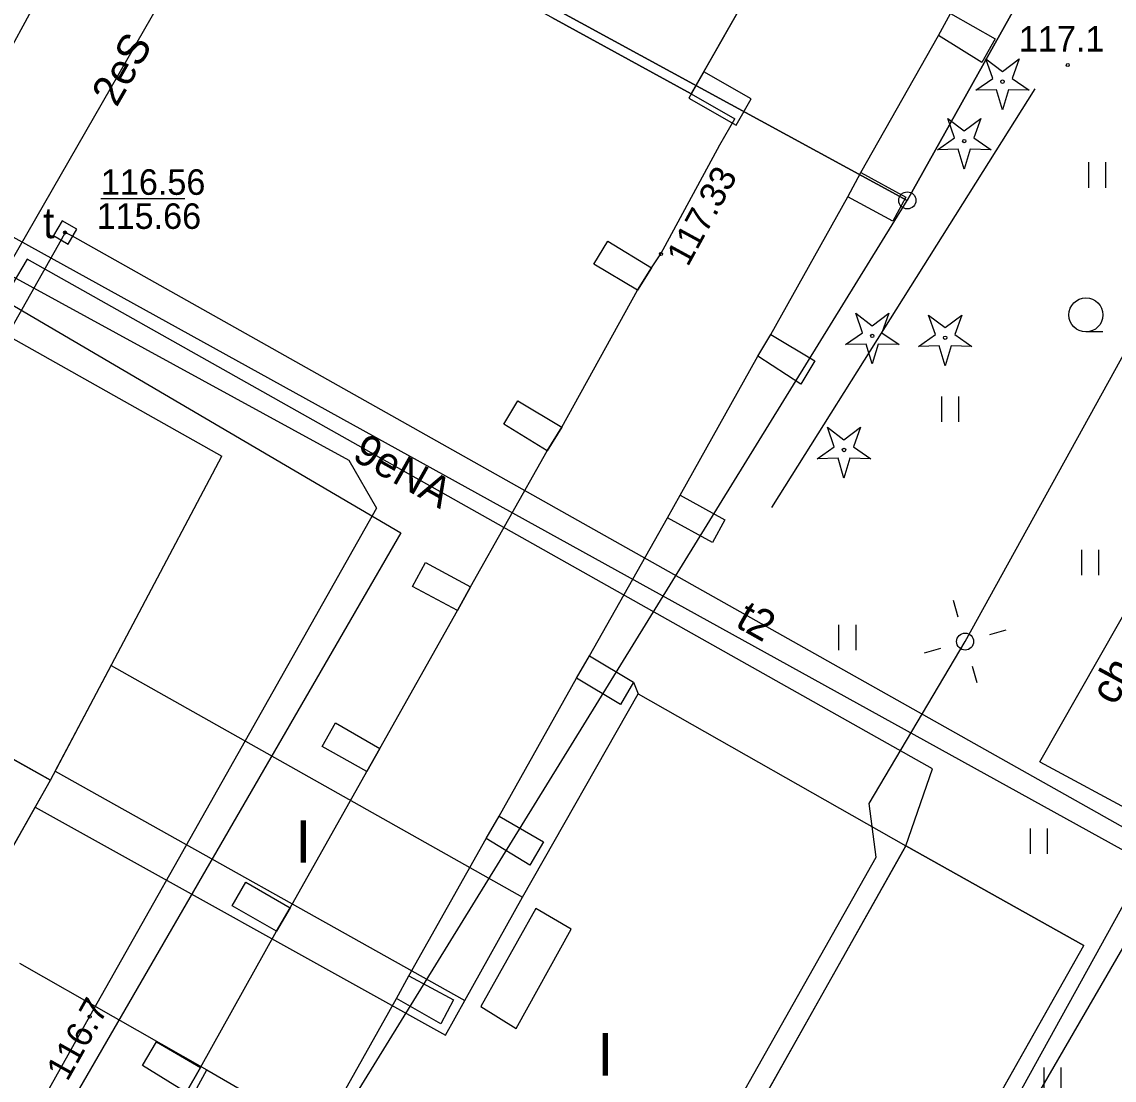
# Model space of a CAD drawing. Extents: x 6434771 to 6436222, y 5663454 to 5664782.
# Drawn here: x 6435515.76 to 6435547.81, y 5664007.55 to 5664038.62 of the extents above; entities that cross this region are included whole.
import ezdxf

# ---------------------------------------------------------------- set-up
doc = ezdxf.new("R2010")
doc.units = 0
for name, color, linetype in [('Warstwa 1', 7, 'Continuous'), ('Warstwa 10', 7, 'Continuous'), ('Warstwa 11', 7, 'Continuous'), ('Warstwa 12', 7, 'Continuous'), ('Warstwa 13', 7, 'Continuous'), ('Warstwa 14', 7, 'Continuous'), ('Warstwa 2', 7, 'Continuous'), ('Warstwa 25', 7, 'Continuous'), ('Warstwa 30', 7, 'Continuous'), ('Warstwa 36', 7, 'Continuous'), ('Warstwa 4', 7, 'Continuous'), ('Warstwa 40', 7, 'Continuous'), ('Warstwa 5', 7, 'Continuous'), ('Warstwa 6', 7, 'Continuous'), ('Warstwa 7', 7, 'Continuous'), ('Warstwa 9', 7, 'Continuous')]:
    doc.layers.add(name, color=color, linetype=linetype)

msp = doc.modelspace()

# ---------------------------------------------------------------- linework, layer by layer
at = {"layer": 'Warstwa 1'}
for p, q in [((6435541.744, 5664033.383), (6435549.389, 5664047.071)), ((6435541.744, 5664033.383), (6435549.389, 5664047.071)), ((6435525.231, 5664042.382), (6435541.744, 5664033.383)), ((6435525.231, 5664042.382), (6435541.744, 5664033.383)), ((6435509.41, 5663980.93), (6435541.744, 5664033.383)), ((6435509.41, 5663980.93), (6435541.744, 5664033.383))]:
    msp.add_line(p, q, dxfattribs=at)
for points in [[(6435543.01, 5664038.868), (6435544.321, 5664038.122), (6435543.933, 5664037.427), (6435542.662, 5664038.222)], [(6435535.772, 5664037.16), (6435535.332, 5664036.387), (6435536.722, 5664035.594), (6435537.162, 5664036.367)], [(6435470.858, 5664010.066), (6435502.85, 5663992.05), (6435516.6, 5664016.36), (6435484.497, 5664034.423), (6435482.05, 5664029.82), (6435477.17, 5664021.22)], [(6435540.384, 5664034.199), (6435541.705, 5664033.473), (6435541.316, 5664032.768), (6435539.995, 5664033.484)], [(6435532.959, 5664032.189), (6435534.239, 5664031.403), (6435533.831, 5664030.748), (6435532.541, 5664031.514)], [(6435537.736, 5664029.441), (6435539.027, 5664028.675), (6435538.619, 5664027.99), (6435537.358, 5664028.806)], [(6435530.312, 5664027.5), (6435531.603, 5664026.725), (6435531.174, 5664026.03), (6435529.904, 5664026.815)], [(6435535.079, 5664024.733), (6435536.391, 5664024.007), (6435536.023, 5664023.341), (6435534.711, 5664024.067)], [(6435527.605, 5664022.753), (6435528.926, 5664022.037), (6435528.548, 5664021.341), (6435527.226, 5664022.047)], [(6435532.422, 5664020.015), (6435533.713, 5664019.239), (6435533.325, 5664018.584), (6435532.034, 5664019.359)], [(6435524.968, 5664018.044), (6435526.269, 5664017.289), (6435525.88, 5664016.613), (6435524.569, 5664017.349)], [(6435529.765, 5664015.307), (6435531.066, 5664014.551), (6435530.668, 5664013.866), (6435529.387, 5664014.651)], [(6435522.331, 5664013.366), (6435523.632, 5664012.61), (6435523.234, 5664011.925), (6435521.933, 5664012.671)], [(6435527.118, 5664010.618), (6435528.43, 5664009.912), (6435528.051, 5664009.207), (6435526.75, 5664009.953)], [(6435519.714, 5664008.677), (6435521.005, 5664007.922), (6435520.586, 5664007.187), (6435519.306, 5664007.982)]]:
    msp.add_lwpolyline(points, close=True, dxfattribs=at)
at = {"layer": 'Warstwa 10'}
for points in [[(6435512.08, 5664031.68), (6435519.26, 5664044.9), (6435520.43, 5664047.46), (6435517.52, 5664049.32), (6435488.86, 5664065.55), (6435459.11, 5664082.2), (6435427.46, 5664100.1), (6435402.03, 5664114.43), (6435399.19, 5664115.75), (6435391.2, 5664109.31), (6435384.85, 5664113.55), (6435364.69, 5664124.71), (6435341.99, 5664084.56), (6435345.46, 5664082.7), (6435349.36, 5664079.95), (6435341.23, 5664057.14), (6435338.72, 5664053.07), (6435311.53, 5664008.68), (6435286.89, 5663965.43), (6435277.879, 5663970.039)], [(6435496.49, 5663969.031), (6435500.23, 5663976.24), (6435503.74, 5663982.62), (6435511.43, 5663978.26), (6435514.06, 5663981.12), (6435520.38, 5663977.64), (6435546.9, 5663962.77), (6435554.45, 5663958.55), (6435566.67, 5663980.91), (6435578.32, 5664002.42), (6435588.52, 5664021.13), (6435584.49, 5664024.31), (6435582.21, 5664026.18), (6435582.15, 5664028.22), (6435560.04, 5664040.82), (6435552.17, 5664044.71), (6435550.19, 5664044.88), (6435539.09, 5664051.38), (6435529.8, 5664056.9), (6435522.03, 5664043.07), (6435515.18, 5664031.14), (6435505.855, 5664036.42)], [(6435497.391, 5663941.416), (6435498.28, 5663943.01), (6435508.2, 5663960.36), (6435508.74, 5663961.31), (6435509.79, 5663961.54), (6435514.43, 5663958.96), (6435524.91, 5663977.49), (6435527.26, 5663976.15), (6435540.93, 5663999.73), (6435548.76, 5664013.92), (6435506.52, 5664037.26)], [(6435507.945, 5664033.586), (6435509.15, 5664034.61), (6435525.36, 5664025.76), (6435526.17, 5664024.35), (6435522.1, 5664017.13), (6435517.75, 5664009.42), (6435516.25, 5664006.75), (6435508.91, 5663993.68), (6435505.78, 5663990.2), (6435493.88, 5663969.61), (6435492.79, 5663967.41), (6435492.23, 5663967.39), (6435480.28, 5663966.83), (6435479.05, 5663966.59)]]:
    msp.add_lwpolyline(points, dxfattribs=at)
for points in [[(6435543.751, 5664036.614), (6435544.253, 5664036.961), (6435544.051, 5664037.537), (6435544.536, 5664037.167), (6435545.021, 5664037.537), (6435544.819, 5664036.961), (6435545.321, 5664036.614), (6435544.711, 5664036.628), (6435544.536, 5664036.044), (6435544.361, 5664036.628)], [(6435542.63, 5664034.868), (6435543.132, 5664035.215), (6435542.93, 5664035.791), (6435543.415, 5664035.421), (6435543.9, 5664035.791), (6435543.698, 5664035.215), (6435544.2, 5664034.868), (6435543.59, 5664034.882), (6435543.415, 5664034.298), (6435543.24, 5664034.882)], [(6435539.931, 5664029.15), (6435540.433, 5664029.497), (6435540.231, 5664030.073), (6435540.716, 5664029.703), (6435541.201, 5664030.073), (6435540.999, 5664029.497), (6435541.501, 5664029.15), (6435540.891, 5664029.164), (6435540.716, 5664028.58), (6435540.541, 5664029.164)], [(6435542.07, 5664029.094), (6435542.572, 5664029.441), (6435542.37, 5664030.017), (6435542.855, 5664029.647), (6435543.34, 5664030.017), (6435543.138, 5664029.441), (6435543.64, 5664029.094), (6435543.03, 5664029.108), (6435542.855, 5664028.524), (6435542.68, 5664029.108)], [(6435539.1, 5664025.8), (6435539.602, 5664026.147), (6435539.4, 5664026.723), (6435539.885, 5664026.353), (6435540.37, 5664026.723), (6435540.168, 5664026.147), (6435540.67, 5664025.8), (6435540.06, 5664025.814), (6435539.885, 5664025.23), (6435539.71, 5664025.814)]]:
    msp.add_lwpolyline(points, close=True, dxfattribs=at)
for centre, radius in [((6435544.536, 5664036.869), 0.05), ((6435543.415, 5664035.123), 0.05), ((6435541.744, 5664033.383), 0.25), ((6435540.716, 5664029.405), 0.05), ((6435542.855, 5664029.349), 0.05), ((6435539.885, 5664026.055), 0.05)]:
    msp.add_circle(centre, radius, dxfattribs=at)
at = {"layer": 'Warstwa 12'}
for points in [[(6435550.454, 5663964.565), (6435521.99, 5663980.58), (6435533.31, 5664000.77), (6435540.83, 5664014.1), (6435540.62, 5664015.68), (6435543.44, 5664020.43), (6435554.4, 5664040.29)], [(6435514.628, 5663957.914), (6435524.635, 5663975.883), (6435524.91, 5663976.15), (6435525.206, 5663975.946), (6435526.7, 5663975.08), (6435526.92, 5663974.96), (6435527.04, 5663975.17), (6435549.45, 5664013.81), (6435549.62, 5664014.11), (6435549.41, 5664014.23), (6435517.25, 5664032.33), (6435517.03, 5664032.44), (6435516.91, 5664032.22), (6435515.333, 5664029.42)], [(6435541.7, 5664014.43), (6435542.48, 5664016.69), (6435515.92, 5664031.66), (6435515.03, 5664030.17)], [(6435513.732, 5664030.323), (6435514.19, 5664031.07), (6435526.88, 5664023.62), (6435506.54, 5663988.46), (6435496.08, 5663969.12), (6435489.36, 5663972.27), (6435481.32, 5663974.34), (6435464.32, 5663970.34), (6435455.91, 5663967.5), (6435446.05, 5663978.39), (6435434.311, 5663978.9)]]:
    msp.add_lwpolyline(points, dxfattribs=at)
at = {"layer": 'Warstwa 13'}
msp.add_circle((6435546.452, 5664037.356), 0.045, dxfattribs=at)
at = {"layer": 'Warstwa 14'}
msp.add_line((6435520.548, 5664033.426), (6435518.079, 5664033.426), dxfattribs=at)
for centre in [(6435517.031, 5664032.441), (6435517.75, 5664009.42)]:
    msp.add_circle(centre, 0.045, dxfattribs=at)
at = {"layer": 'Warstwa 2'}
msp.add_circle((6435543.44, 5664020.43), 0.25, dxfattribs=at)
at = {"layer": 'Warstwa 25'}
msp.add_circle((6435534.514, 5664031.81), 0.045, dxfattribs=at)
at = {"layer": 'Warstwa 30'}
for p, q in [((6435503.06, 5664036.34), (6435521.63, 5664025.87)), ((6435497.751, 5664026.966), (6435516.6, 5664016.36)), ((6435516.6, 5664016.36), (6435521.63, 5664025.87)), ((6435516.738, 5664016.621), (6435518.382, 5664019.729)), ((6435518.382, 5664019.729), (6435530.45, 5664012.93)), ((6435530.45, 5664012.93), (6435533.85, 5664018.9)), ((6435533.85, 5664018.9), (6435541.7, 5664014.43)), ((6435516.738, 5664016.621), (6435528.76, 5664009.89)), ((6435514.087, 5664011.916), (6435516.152, 5664015.569)), ((6435516.152, 5664015.569), (6435528.19, 5664008.87)), ((6435541.7, 5664014.43), (6435546.92, 5664011.51)), ((6435528.76, 5664009.89), (6435530.45, 5664012.93)), ((6435528.76, 5664009.89), (6435530.45, 5664012.93)), ((6435535.48, 5663991.23), (6435546.92, 5664011.51)), ((6435515.69, 5664010.99), (6435521.19, 5664007.86)), ((6435528.19, 5664008.87), (6435528.76, 5664009.89)), ((6435521.19, 5664007.86), (6435525.72, 5664005.23))]:
    msp.add_line(p, q, dxfattribs=at)
at = {"layer": 'Warstwa 36'}
msp.add_lwpolyline([(6435527.277, 5664046.958), (6435528.717, 5664046.18), (6435529.512, 5664045.731), (6435530.903, 5664044.994), (6435531.688, 5664044.554), (6435533.049, 5664043.828), (6435533.834, 5664043.398), (6435538.027, 5664041.118), (6435535.401, 5664036.509), (6435531.308, 5664038.749), (6435530.503, 5664039.188), (6435529.102, 5664039.945), (6435528.317, 5664040.385), (6435526.947, 5664041.181), (6435526.171, 5664041.561), (6435524.711, 5664042.358)], close=True, dxfattribs=at)
at = {"layer": 'Warstwa 4'}
for points in [[(6435537.765, 5664024.367), (6435545.494, 5664036.655)], [(6435543.235, 5664021.151), (6435543.098, 5664021.632)], [(6435544.161, 5664020.635), (6435544.642, 5664020.772)], [(6435542.719, 5664020.225), (6435542.238, 5664020.088)], [(6435543.645, 5664019.709), (6435543.782, 5664019.228)]]:
    msp.add_lwpolyline(points, dxfattribs=at)
msp.add_lwpolyline([(6435516.94, 5664032.78), (6435516.69, 5664032.35), (6435517.12, 5664032.1), (6435517.37, 5664032.54)], close=True, dxfattribs=at)
at = {"layer": 'Warstwa 40'}
for points in [[(6435546.92, 5664011.51), (6435541.7, 5664014.43), (6435530.28, 5663994.15), (6435535.48, 5663991.23)], [(6435531.88, 5664011.99), (6435530.84, 5664012.59), (6435529.23, 5664009.72), (6435530.27, 5664009.07)]]:
    msp.add_lwpolyline(points, close=True, dxfattribs=at)
at = {"layer": 'Warstwa 5'}
for p, q in [((6435542.662, 5664038.222), (6435543.01, 5664038.868)), ((6435540.384, 5664034.199), (6435542.662, 5664038.222)), ((6435547.072, 5664033.753), (6435547.072, 5664034.503)), ((6435547.572, 5664033.753), (6435547.572, 5664034.503)), ((6435539.995, 5664033.484), (6435540.384, 5664034.199)), ((6435537.736, 5664029.441), (6435539.995, 5664033.484)), ((6435537.358, 5664028.806), (6435537.736, 5664029.441)), ((6435535.079, 5664024.733), (6435537.358, 5664028.806)), ((6435542.754, 5664026.879), (6435542.754, 5664027.629)), ((6435543.254, 5664026.879), (6435543.254, 5664027.629)), ((6435534.711, 5664024.067), (6435535.079, 5664024.733)), ((6435532.422, 5664020.015), (6435534.711, 5664024.067)), ((6435545.628, 5664016.903), (6435549.201, 5664023.171)), ((6435546.866, 5664022.376), (6435546.866, 5664023.126)), ((6435547.366, 5664022.376), (6435547.366, 5664023.126)), ((6435539.739, 5664020.176), (6435539.739, 5664020.926)), ((6435540.239, 5664020.176), (6435540.239, 5664020.926)), ((6435532.422, 5664020.015), (6435533.713, 5664019.239)), ((6435533.713, 5664019.239), (6435533.85, 5664018.9)), ((6435533.85, 5664018.9), (6435541.7, 5664014.43)), ((6435545.628, 5664016.903), (6435549.239, 5664014.953)), ((6435545.358, 5664014.196), (6435545.358, 5664014.946)), ((6435545.858, 5664014.196), (6435545.858, 5664014.946)), ((6435541.7, 5664014.43), (6435546.92, 5664011.51)), ((6435543.528, 5664005.496), (6435546.92, 5664011.51)), ((6435545.756, 5664007.173), (6435545.756, 5664007.923)), ((6435546.256, 5664007.173), (6435546.256, 5664007.923))]:
    msp.add_line(p, q, dxfattribs=at)
at = {"layer": 'Warstwa 6'}
msp.add_line((6435547.484, 5664029.52), (6435546.984, 5664029.52), dxfattribs=at)
for points in [[(6435363.609, 5664077.113), (6435387.426, 5664119.857), (6435413.31, 5664105.924), (6435427.196, 5664098.076), (6435493.063, 5664060.99), (6435506.96, 5664053.173), (6435525.231, 5664042.382), (6435541.744, 5664033.383), (6435549.389, 5664047.071), (6435585.542, 5664026.395), (6435623.165, 5664009.022), (6435627.073, 5664014.655), (6435637.85, 5664030.095), (6435641.864, 5664030.387), (6435649.263, 5664050.158), (6435652.299, 5664065.522)], [(6435421.61, 5663811.04), (6435514.97, 5663977.09), (6435575.72, 5663942.78), (6435579.487, 5663948.005), (6435603.636, 5663981.906), (6435623.165, 5664009.022), (6435585.542, 5664026.395), (6435549.389, 5664047.071), (6435541.744, 5664033.383), (6435525.231, 5664042.382), (6435506.96, 5664053.173), (6435493.063, 5664060.99), (6435427.196, 5664098.076), (6435413.31, 5664105.924), (6435387.426, 5664119.857), (6435363.609, 5664077.113)]]:
    msp.add_lwpolyline(points, dxfattribs=at)
for centre, radius in [((6435517.031, 5664032.441), 0.045), ((6435546.984, 5664030.02), 0.5)]:
    msp.add_circle(centre, radius, dxfattribs=at)
at = {"layer": 'Warstwa 7'}
msp.add_lwpolyline([(6435494.02, 5663991.73), (6435508.04, 5663983.74), (6435521.19, 5664007.86)], dxfattribs=at)
at = {"layer": 'Warstwa 9'}
for p, q in [((6435535.401, 5664036.509), (6435538.027, 5664041.118)), ((6435531.308, 5664038.749), (6435535.401, 5664036.509)), ((6435542.662, 5664038.222), (6435543.01, 5664038.868)), ((6435540.384, 5664034.199), (6435542.662, 5664038.222)), ((6435535.401, 5664036.509), (6435536.682, 5664035.774)), ((6435535.401, 5664036.509), (6435536.682, 5664035.774)), ((6435536.243, 5664035.009), (6435536.682, 5664035.774)), ((6435536.243, 5664035.009), (6435536.682, 5664035.774)), ((6435534.514, 5664031.81), (6435536.243, 5664035.009)), ((6435534.514, 5664031.81), (6435536.243, 5664035.009)), ((6435484.496, 5664034.424), (6435516.6, 5664016.36)), ((6435539.995, 5664033.484), (6435540.384, 5664034.199)), ((6435537.736, 5664029.441), (6435539.995, 5664033.484)), ((6435534.239, 5664031.403), (6435534.514, 5664031.81)), ((6435534.239, 5664031.403), (6435534.514, 5664031.81)), ((6435533.831, 5664030.748), (6435534.239, 5664031.403)), ((6435533.831, 5664030.748), (6435534.239, 5664031.403)), ((6435531.603, 5664026.725), (6435533.831, 5664030.748)), ((6435531.603, 5664026.725), (6435533.831, 5664030.748)), ((6435537.358, 5664028.806), (6435537.736, 5664029.441)), ((6435535.079, 5664024.733), (6435537.358, 5664028.806)), ((6435531.174, 5664026.03), (6435531.603, 5664026.725)), ((6435531.174, 5664026.03), (6435531.603, 5664026.725)), ((6435528.926, 5664022.037), (6435531.174, 5664026.03)), ((6435528.926, 5664022.037), (6435531.174, 5664026.03)), ((6435534.711, 5664024.067), (6435535.079, 5664024.733)), ((6435532.422, 5664020.015), (6435534.711, 5664024.067)), ((6435545.628, 5664016.903), (6435549.201, 5664023.171)), ((6435528.548, 5664021.341), (6435528.926, 5664022.037)), ((6435528.548, 5664021.341), (6435528.926, 5664022.037)), ((6435526.269, 5664017.289), (6435528.548, 5664021.341)), ((6435526.269, 5664017.289), (6435528.548, 5664021.341)), ((6435532.034, 5664019.359), (6435532.422, 5664020.015)), ((6435532.034, 5664019.359), (6435532.422, 5664020.015)), ((6435532.422, 5664020.015), (6435533.713, 5664019.239)), ((6435529.765, 5664015.307), (6435532.034, 5664019.359)), ((6435529.765, 5664015.307), (6435532.034, 5664019.359)), ((6435533.713, 5664019.239), (6435533.85, 5664018.9)), ((6435533.85, 5664018.9), (6435541.7, 5664014.43)), ((6435525.88, 5664016.613), (6435526.269, 5664017.289)), ((6435525.88, 5664016.613), (6435526.269, 5664017.289)), ((6435545.628, 5664016.903), (6435549.239, 5664014.953)), ((6435523.632, 5664012.61), (6435525.88, 5664016.613)), ((6435523.632, 5664012.61), (6435525.88, 5664016.613)), ((6435512.081, 5664008.37), (6435516.6, 5664016.36)), ((6435529.387, 5664014.651), (6435529.765, 5664015.307)), ((6435529.387, 5664014.651), (6435529.765, 5664015.307)), ((6435527.118, 5664010.618), (6435529.387, 5664014.651)), ((6435527.118, 5664010.618), (6435529.387, 5664014.651)), ((6435530.28, 5663994.15), (6435541.7, 5664014.43)), ((6435523.234, 5664011.925), (6435523.632, 5664012.61)), ((6435523.234, 5664011.925), (6435523.632, 5664012.61)), ((6435521.005, 5664007.922), (6435523.234, 5664011.925)), ((6435521.005, 5664007.922), (6435523.234, 5664011.925)), ((6435526.75, 5664009.953), (6435527.118, 5664010.618)), ((6435526.75, 5664009.953), (6435527.118, 5664010.618)), ((6435524.461, 5664005.86), (6435526.75, 5664009.953)), ((6435524.461, 5664005.86), (6435526.75, 5664009.953)), ((6435520.586, 5664007.187), (6435521.005, 5664007.922)), ((6435520.586, 5664007.187), (6435521.005, 5664007.922))]:
    msp.add_line(p, q, dxfattribs=at)

# ---------------------------------------------------------------- texts
at = {"layer": 'Warstwa 11'}
msp.add_text('2eS', height=0.9, rotation=60.1377, dxfattribs=at).set_placement((6435518.542, 5664036.093))
at = {"layer": 'Warstwa 13'}
msp.add_text('117.1', height=0.75, dxfattribs=at).set_placement((6435545.017, 5664037.751))
for s, rotation, p in [('9eNA', 330.5909, (6435525.419, 5664025.789)), ('t2', 330.631, (6435536.66, 5664020.89))]:
    msp.add_text(s, height=0.9, rotation=rotation, dxfattribs=at).set_placement(p)
at = {"layer": 'Warstwa 14'}
msp.add_text('115.66', height=0.75, dxfattribs=at).set_placement((6435517.954, 5664032.546))
msp.add_text('116.7', height=0.75, rotation=60.6705, dxfattribs=at).set_placement((6435517.097, 5664007.492))
at = {"layer": 'Warstwa 25'}
msp.add_text('117.33', height=0.75, rotation=61.381, dxfattribs=at).set_placement((6435535.303, 5664031.41))
at = {"layer": 'Warstwa 30'}
for p in [(6435523.791, 5664013.936), (6435532.651, 5664007.689)]:
    msp.add_text('I', height=1.25, dxfattribs=at).set_placement(p)
at = {"layer": 'Warstwa 5'}
msp.add_text('t', height=0.9, dxfattribs=at).set_placement((6435516.384, 5664032.272))
at = {"layer": 'Warstwa 6'}
msp.add_text('116.56', height=0.75, dxfattribs=at).set_placement((6435518.079, 5664033.546))
at = {"layer": 'Warstwa 9'}
msp.add_text('ch.gr.', height=0.9, rotation=61.5872, dxfattribs=at).set_placement((6435547.849, 5664018.521))

doc.saveas('drawing.dxf')
